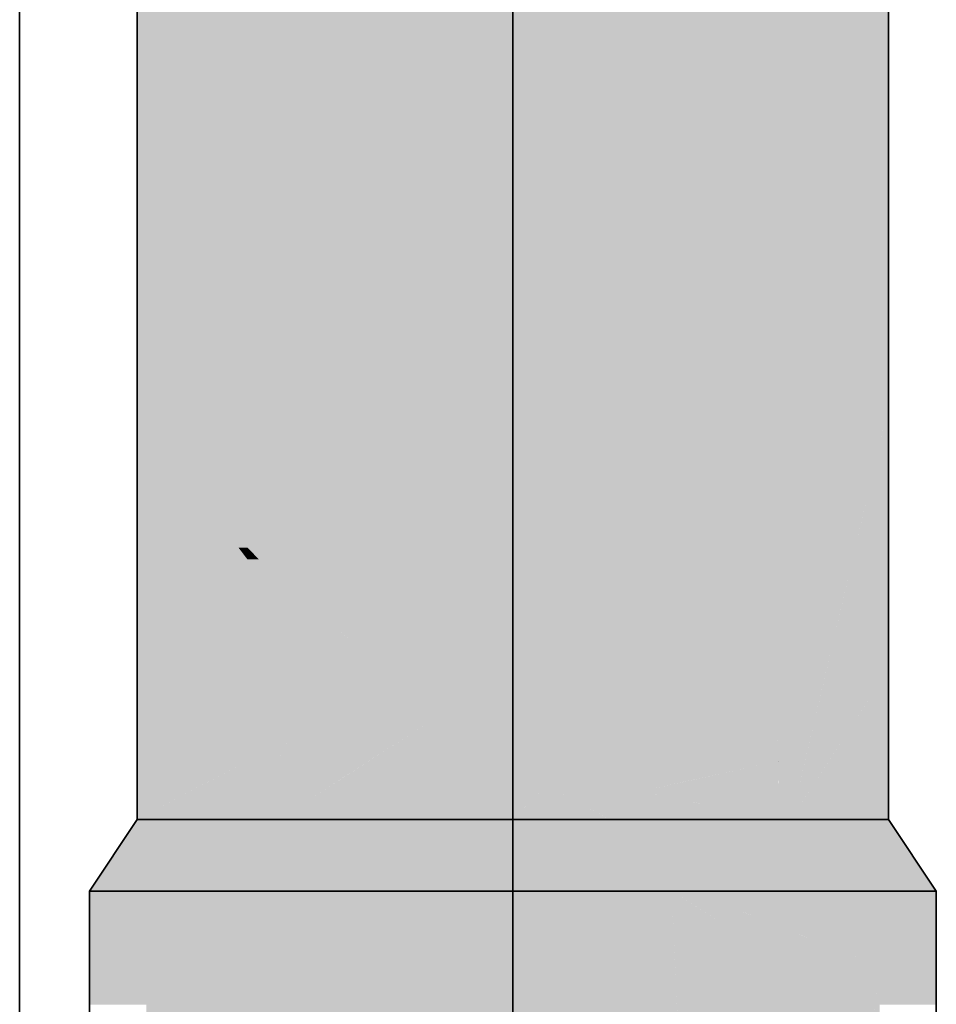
# Model space of a CAD drawing. Extents: x -297 to 573, y -46 to 548.
# Tile 260 of 281: x 318.69 to 320.03, y 395.8 to 397.24. Entities that reach past the tile are written whole.
import ezdxf

# ---------------------------------------------------------------- set-up
doc = ezdxf.new("R2010")
doc.units = 0
doc.layers.get('0').update_dxf_attribs({"lineweight": 35})
doc.layers.add('0-Shading', color=7, linetype='Continuous', lineweight=35)
doc.layers.add('H_Ruecklauf', color=5, linetype='Continuous', lineweight=35, true_color=0x0000ff)
doc.layers.add('H_Vorlauf', color=1, linetype='Continuous', lineweight=35, true_color=0xff0000)

# ---------------------------------------------------------------- blocks, each defined once
blk = doc.blocks.new('Shading-A07ALD371N', base_point=(319.9597, 393.002))
at = {"layer": '0-Shading', "color": 14, "true_color": 0xb00000}
for points in [[(319.0205, 397.1201), (318.8594, 397.1201), (319.0205, 399.4968)], [(318.8594, 397.1201), (319.0205, 399.4968), (318.8594, 399.4968)], [(319.9594, 396.678), (319.7983, 396.678), (319.9594, 398.4717)], [(319.7983, 396.678), (319.9594, 398.4717), (319.7983, 398.4717)], [(318.9722, 396.6664), (318.8594, 396.6664), (318.8594, 397.1201)], [(319.0205, 396.472), (319.0205, 397.1201), (318.8594, 397.1201)], [(319.7983, 396.1594), (319.8372, 396.1594), (319.9594, 396.678)], [(319.7983, 396.1594), (319.9594, 396.678), (319.7983, 396.678)], [(319.9594, 396.2951), (319.8692, 396.2951), (319.9594, 396.678)], [(319.0205, 396.4548), (318.8594, 396.4548), (318.8594, 396.6664)], [(319.0074, 396.472), (318.9722, 396.6664), (318.8594, 396.6664)], [(319.0205, 396.472), (319.0074, 396.472), (318.9722, 396.6664)], [(319.0205, 396.4548), (319.0205, 396.472), (319.0074, 396.472)], [(319.0205, 396.1594), (318.8594, 396.1594), (319.0205, 396.4548)], [(318.8594, 396.1594), (319.0205, 396.4548), (318.8594, 396.4548)], [(319.8171, 396.074), (319.9594, 396.2951), (319.8692, 396.2951)], [(319.9594, 396.1302), (319.8533, 396.1302), (319.9594, 396.2951)], [(318.8594, 396.074), (319.0205, 396.1594), (318.8594, 396.1594)], [(318.9655, 396.1302), (319.0205, 396.1302), (319.0205, 396.1594)], [(319.7983, 396.074), (319.8171, 396.074), (319.7983, 396.1594)], [(319.8171, 396.074), (319.7983, 396.1594), (319.8372, 396.1594)], [(318.8594, 396.074), (319.0018, 396.074), (318.9655, 396.1302)], [(319.0018, 396.074), (319.0205, 396.074), (318.9655, 396.1302)], [(319.0205, 396.074), (318.9655, 396.1302), (319.0205, 396.1302)], [(319.8171, 396.074), (319.9594, 396.074), (319.8533, 396.1302)], [(319.9594, 396.074), (319.9594, 396.1302), (319.8533, 396.1302)]]:
    blk.add_solid(points, dxfattribs=at)
at = {"layer": '0-Shading', "color": 1, "true_color": 0xf50000}
for points in [[(319.0988, 396.472), (319.0205, 396.472), (319.4094, 399.1965)], [(319.0205, 396.472), (319.4094, 399.1965), (319.0205, 399.1965)], [(319.4094, 396.4002), (319.0906, 396.4002), (319.4094, 399.1965)], [(319.7976, 396.1592), (319.4094, 396.1592), (319.4094, 399.1965)], [(319.7976, 396.1592), (319.7757, 398.7966), (319.4605, 398.7966)], [(319.7976, 396.1594), (319.7983, 398.7719), (319.7759, 398.7719)], [(319.7983, 396.1594), (319.7976, 396.1594), (319.7983, 398.7719)], [(319.0373, 396.4548), (319.0205, 396.4548), (319.0205, 396.472)], [(319.0906, 396.4002), (319.0988, 396.472), (319.0205, 396.472)], [(319.1604, 396.3459), (319.0205, 396.3459), (319.0205, 396.4548)], [(319.0906, 396.4002), (319.0373, 396.4548), (319.0205, 396.4548)], [(319.4094, 396.1523), (319.4094, 396.4002), (319.0906, 396.4002)], [(319.0644, 396.1594), (319.0205, 396.1594), (319.1604, 396.3459)], [(319.0205, 396.1594), (319.1604, 396.3459), (319.0205, 396.3459)], [(319.3089, 396.2305), (319.101, 396.2305), (319.1604, 396.3459)], [(319.0864, 396.0873), (319.0273, 396.0873), (319.3089, 396.2305)], [(319.0273, 396.0873), (319.3089, 396.2305), (319.101, 396.2305)], [(319.4094, 396.1523), (319.1875, 396.1523), (319.3089, 396.2305)], [(319.0205, 396.074), (319.0644, 396.1594), (319.0205, 396.1594)], [(319.2998, 396.1302), (319.1532, 396.1302), (319.4094, 396.1523)], [(319.1532, 396.1302), (319.4094, 396.1523), (319.1875, 396.1523)], [(319.4094, 396.1149), (319.2233, 396.1149), (319.4094, 396.1523)], [(319.7662, 396.1523), (319.4094, 396.1523), (319.7976, 396.1592)], [(319.4094, 396.1523), (319.7976, 396.1592), (319.4094, 396.1592)], [(319.459, 396.1248), (319.4094, 396.1248), (319.4094, 396.1523)], [(319.5955, 396.1149), (319.4768, 396.1149), (319.4094, 396.1523)], [(319.5955, 396.1149), (319.7662, 396.1523), (319.4094, 396.1523)], [(319.7978, 396.1302), (319.6657, 396.1302), (319.7976, 396.1592)], [(319.7983, 396.1592), (319.7976, 396.1592), (319.7983, 396.1594)], [(319.7976, 396.1592), (319.7983, 396.1594), (319.7976, 396.1594)], [(319.7983, 396.074), (319.7983, 396.1592), (319.7976, 396.1592)], [(319.2233, 396.1149), (319.1293, 396.1149), (319.1532, 396.1302)], [(319.2233, 396.1149), (319.2998, 396.1302), (319.1532, 396.1302)], [(319.4094, 396.074), (319.459, 396.1248), (319.4094, 396.1248)], [(319.5104, 396.0962), (319.4311, 396.0962), (319.459, 396.1248)], [(319.6896, 396.1149), (319.5955, 396.1149), (319.6657, 396.1302)], [(319.7325, 396.0873), (319.7978, 396.1302), (319.6657, 396.1302)], [(319.7982, 396.0873), (319.7325, 396.0873), (319.7978, 396.1302)], [(319.0864, 396.0873), (319.2233, 396.1149), (319.1293, 396.1149)], [(319.0864, 396.0873), (319.3491, 396.0873), (319.2233, 396.1149)], [(319.4094, 396.074), (319.4094, 396.1149), (319.2233, 396.1149)], [(319.5104, 396.0962), (319.5955, 396.1149), (319.4768, 396.1149)], [(319.6882, 396.0962), (319.5104, 396.0962), (319.5955, 396.1149)], [(319.7325, 396.0873), (319.6896, 396.1149), (319.5955, 396.1149)], [(319.4094, 396.074), (319.5503, 396.074), (319.5104, 396.0962)], [(319.4094, 396.074), (319.5104, 396.0962), (319.4311, 396.0962)], [(319.7325, 396.0873), (319.6882, 396.0962), (319.5104, 396.0962)], [(319.5265, 396.0873), (319.7325, 396.0873), (319.5104, 396.0962)], [(319.0205, 396.074), (319.0658, 396.074), (319.0864, 396.0873)], [(319.0205, 396.074), (319.0864, 396.0873), (319.0273, 396.0873)], [(319.0658, 396.074), (319.4094, 396.074), (319.0864, 396.0873)], [(319.4094, 396.074), (319.0864, 396.0873), (319.3491, 396.0873)], [(319.5503, 396.074), (319.7531, 396.074), (319.5265, 396.0873)], [(319.7531, 396.074), (319.5265, 396.0873), (319.7325, 396.0873)], [(319.7983, 396.074), (319.7982, 396.0873), (319.7325, 396.0873)], [(319.7531, 396.074), (319.7983, 396.074), (319.7325, 396.0873)]]:
    blk.add_solid(points, dxfattribs=at)
at = {"layer": '0-Shading', "color": 14, "true_color": 0x9b0000}
for points in [[(318.7894, 395.969), (318.8725, 395.969), (318.8594, 396.074)], [(318.8725, 395.969), (318.8594, 396.074), (318.9331, 396.074)], [(319.9464, 395.969), (320.0294, 395.969), (319.8857, 396.074)], [(320.0294, 395.969), (319.8857, 396.074), (319.9594, 396.074)]]:
    blk.add_solid(points, dxfattribs=at)
at = {"layer": '0-Shading', "color": 12, "true_color": 0xcb0000}
for points in [[(318.8725, 395.969), (319.0994, 395.969), (318.9331, 396.074)], [(319.0994, 395.969), (318.9331, 396.074), (319.1344, 396.074)], [(319.7194, 395.969), (319.9464, 395.969), (319.6844, 396.074)], [(319.9464, 395.969), (319.6844, 396.074), (319.8857, 396.074)]]:
    blk.add_solid(points, dxfattribs=at)
at = {"layer": '0-Shading', "color": 1, "true_color": 0xe70000}
for points in [[(319.0994, 395.969), (319.4094, 395.969), (319.1344, 396.074)], [(319.4094, 395.969), (319.1344, 396.074), (319.4094, 396.074)], [(319.4094, 395.969), (319.6419, 395.969), (319.4094, 396.074)], [(319.6419, 395.969), (319.4094, 396.074), (319.541, 396.074)], [(319.6153, 396.0202), (319.5927, 396.0202), (319.541, 396.074)], [(319.686, 395.969), (319.7194, 395.969), (319.541, 396.074)], [(319.7194, 395.969), (319.541, 396.074), (319.6844, 396.074)], [(319.6419, 395.969), (319.6153, 396.0202), (319.5927, 396.0202)], [(319.6419, 395.969), (319.686, 395.969), (319.6153, 396.0202)]]:
    blk.add_solid(points, dxfattribs=at)
at = {"layer": '0-Shading', "color": 14, "true_color": 0xa00000}
for points in [[(318.8725, 395.8029), (318.7894, 395.8029), (318.8725, 395.969)], [(318.7894, 395.8029), (318.8725, 395.969), (318.7894, 395.969)], [(320.0294, 395.8864), (319.9464, 395.8864), (320.0294, 395.969)], [(319.9464, 395.8864), (320.0294, 395.969), (319.9464, 395.969)], [(320.0294, 395.8587), (319.9464, 395.8587), (320.0294, 395.8864)], [(319.9464, 395.8587), (320.0294, 395.8864), (319.9464, 395.8864)], [(320.0294, 395.8029), (319.9464, 395.8029), (319.9464, 395.8587)], [(320.0294, 395.8029), (320.0294, 395.8587), (319.9464, 395.8587)]]:
    blk.add_solid(points, dxfattribs=at)
at = {"layer": '0-Shading', "color": 12, "true_color": 0xd90000}
for points in [[(319.0994, 395.6802), (318.8725, 395.6802), (319.0994, 395.969)], [(318.8725, 395.6802), (319.0994, 395.969), (318.8725, 395.969)], [(319.9464, 395.9492), (319.7194, 395.9492), (319.9464, 395.969)], [(319.7194, 395.9492), (319.9464, 395.969), (319.7194, 395.969)], [(319.7808, 395.9247), (319.7194, 395.9247), (319.7194, 395.9492)], [(319.9464, 395.8587), (319.9464, 395.9492), (319.7194, 395.9492)], [(319.7946, 395.9192), (319.7194, 395.9192), (319.7808, 395.9247)], [(319.7194, 395.9192), (319.7808, 395.9247), (319.7194, 395.9247)], [(319.9464, 395.8587), (319.7946, 395.9192), (319.7194, 395.9192)], [(319.9464, 395.8587), (319.7194, 395.8587), (319.7194, 395.9192)], [(319.9232, 395.6772), (319.7194, 395.6772), (319.9464, 395.8587)], [(319.7194, 395.6772), (319.9464, 395.8587), (319.7194, 395.8587)], [(319.9464, 395.6802), (319.9236, 395.6802), (319.9464, 395.8587)]]:
    blk.add_solid(points, dxfattribs=at)
at = {"layer": '0-Shading', "color": 1, "true_color": 0xfa0000}
for points in [[(319.4094, 395.6503), (319.0994, 395.6503), (319.4094, 395.969)], [(319.0994, 395.6503), (319.4094, 395.969), (319.0994, 395.969)], [(319.4679, 395.6415), (319.4094, 395.6415), (319.4094, 395.969)], [(319.4667, 395.6481), (319.6419, 395.969), (319.4094, 395.969)], [(319.6566, 395.6481), (319.4667, 395.6481), (319.6419, 395.969)], [(319.7194, 395.9192), (319.6442, 395.9192), (319.6419, 395.969)], [(319.6728, 395.9492), (319.686, 395.969), (319.6419, 395.969)], [(319.7194, 395.9492), (319.6728, 395.9492), (319.686, 395.969)], [(319.7194, 395.9492), (319.7194, 395.969), (319.686, 395.969)], [(319.7194, 395.9192), (319.7194, 395.9492), (319.6728, 395.9492)], [(319.6565, 395.6503), (319.7194, 395.9192), (319.6442, 395.9192)], [(319.7194, 395.6503), (319.6565, 395.6503), (319.7194, 395.9192)]]:
    blk.add_solid(points, dxfattribs=at)
blk = doc.blocks.new('Rohr - 1703-A07ALD8U1N', base_point=(299.1151, 395.101))
at = {"color": 0, "linetype": 'ByBlock', "lineweight": -2, "ltscale": 0.35}
blk.add_line((319.4094, 443.7797), (319.4094, 395.101), dxfattribs=at)
blk = doc.blocks.new('Geometrie-A07ALD921N', base_point=(234.2799, 392.869))
at = {"layer": 'H_Vorlauf', "lineweight": -2}
for p, q in [((318.8594, 442.9547), (318.8594, 396.074)), ((319.9594, 396.074), (319.9594, 442.9547)), ((318.7894, 395.969), (318.8594, 396.074)), ((318.8782, 396.074), (318.8594, 396.074)), ((318.8594, 396.074), (318.8782, 396.074)), ((318.8594, 396.074), (319.1816, 396.074)), ((318.9331, 396.074), (318.8782, 396.074)), ((318.8782, 396.074), (318.9331, 396.074)), ((319.0205, 396.074), (318.9331, 396.074)), ((318.9331, 396.074), (319.0205, 396.074)), ((319.1344, 396.074), (319.0205, 396.074)), ((319.0205, 396.074), (319.1344, 396.074)), ((319.2671, 396.074), (319.1344, 396.074)), ((319.1344, 396.074), (319.2671, 396.074)), ((319.1816, 396.074), (319.6372, 396.074)), ((319.4094, 396.074), (319.2671, 396.074)), ((319.2671, 396.074), (319.4094, 396.074)), ((319.5518, 396.074), (319.4094, 396.074)), ((319.4094, 396.074), (319.5518, 396.074)), ((319.6844, 396.074), (319.5518, 396.074)), ((319.5518, 396.074), (319.6844, 396.074)), ((319.6372, 396.074), (319.9594, 396.074)), ((319.7983, 396.074), (319.6844, 396.074)), ((319.6844, 396.074), (319.7983, 396.074)), ((319.8857, 396.074), (319.7983, 396.074)), ((319.7983, 396.074), (319.8857, 396.074)), ((319.9407, 396.074), (319.8857, 396.074)), ((319.8857, 396.074), (319.9407, 396.074)), ((319.9594, 396.074), (319.9407, 396.074)), ((319.9407, 396.074), (319.9594, 396.074)), ((320.0294, 395.969), (319.9594, 396.074)), ((318.8105, 395.969), (318.7894, 395.969)), ((318.7894, 395.969), (318.8105, 395.969)), ((318.7894, 395.969), (318.7894, 394.233)), ((319.1526, 395.969), (318.7894, 395.969)), ((318.8725, 395.969), (318.8105, 395.969)), ((318.8105, 395.969), (318.8725, 395.969)), ((318.971, 395.969), (318.8725, 395.969)), ((318.8725, 395.969), (318.971, 395.969)), ((319.0994, 395.969), (318.971, 395.969)), ((318.971, 395.969), (319.0994, 395.969)), ((319.2489, 395.969), (319.0994, 395.969)), ((319.0994, 395.969), (319.2489, 395.969)), ((319.6662, 395.969), (319.1526, 395.969)), ((319.4094, 395.969), (319.2489, 395.969)), ((319.2489, 395.969), (319.4094, 395.969)), ((319.5699, 395.969), (319.4094, 395.969)), ((319.4094, 395.969), (319.5699, 395.969)), ((319.7194, 395.969), (319.5699, 395.969)), ((319.5699, 395.969), (319.7194, 395.969)), ((320.0294, 395.969), (319.6662, 395.969)), ((319.8478, 395.969), (319.7194, 395.969)), ((319.7194, 395.969), (319.8478, 395.969)), ((319.9464, 395.969), (319.8478, 395.969)), ((319.8478, 395.969), (319.9464, 395.969)), ((320.0083, 395.969), (319.9464, 395.969)), ((319.9464, 395.969), (320.0083, 395.969)), ((320.0294, 395.969), (320.0083, 395.969)), ((320.0083, 395.969), (320.0294, 395.969)), ((320.0294, 394.233), (320.0294, 395.969))]:
    blk.add_line(p, q, dxfattribs=at)
blk = doc.blocks.new('Geometrie-A07ALD941N', base_point=(215.2199, 390.469))
at = {"layer": 'H_Ruecklauf', "lineweight": -2}
blk.add_line((318.6871, 392.019), (318.6871, 432.6118), dxfattribs=at)

msp = doc.modelspace()

# ---------------------------------------------------------------- block references
at = {"linetype": 'Continuous', "ltscale": 0.35}
for name, p in [('Geometrie-A07ALD941N', (215.2199, 390.469)), ('Geometrie-A07ALD921N', (234.2799, 392.869))]:
    msp.add_blockref(name, p, dxfattribs=at)
msp.add_blockref('Shading-A07ALD371N', (319.9597, 393.002))
at = {"layer": 'H_Vorlauf', "ltscale": 0.35}
msp.add_blockref('Rohr - 1703-A07ALD8U1N', (299.1151, 395.101), dxfattribs=at)

doc.saveas('drawing.dxf')
